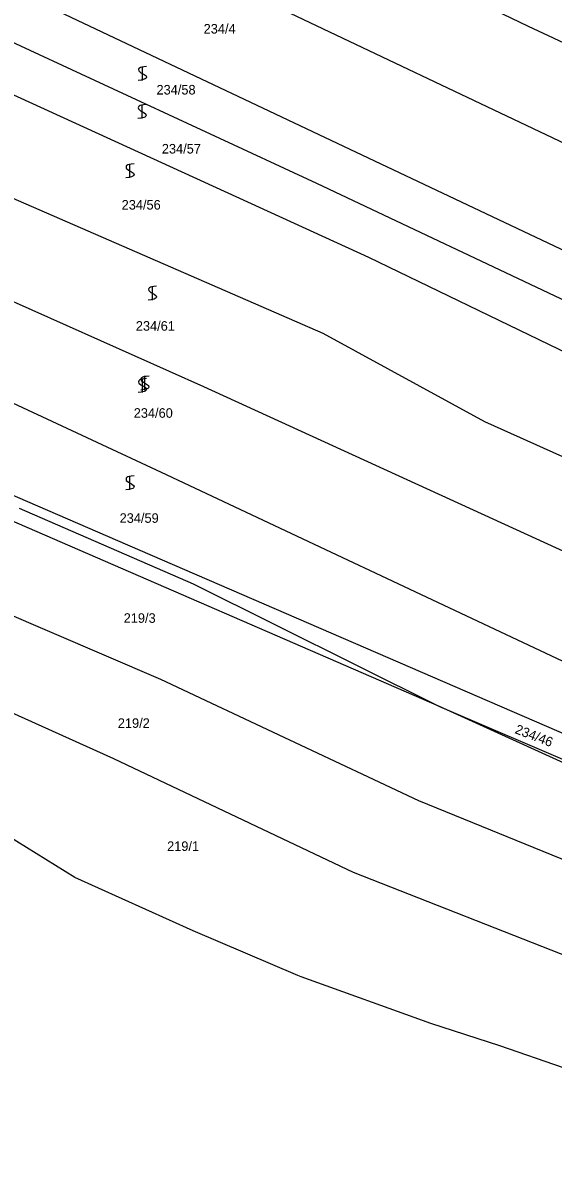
# Model space of a CAD drawing. Extents: x -580630 to -576196, y -1189024 to -1183567.
# Drawn here: x -579815.7 to -579721.3, y -1186836.5 to -1186633 of the extents above; entities that cross this region are included whole.
import ezdxf

# ---------------------------------------------------------------- set-up
doc = ezdxf.new("R2010")
doc.units = 0
for name, color, linetype in [('Vrstva 1', 7, 'Continuous'), ('Vrstva 13', 7, 'Continuous'), ('Vrstva 18', 7, 'Continuous'), ('Vrstva 25', 7, 'Continuous'), ('Vrstva 6', 7, 'Continuous')]:
    doc.layers.add(name, color=color, linetype=linetype)

msp = doc.modelspace()

# ---------------------------------------------------------------- linework, layer by layer
at = {"layer": 'Vrstva 1'}
for p, q in [((-579872.83, -1186693.02), (-579798.81, -1186725.05)), ((-579741.51, -1186754.58), (-579819.37, -1186720.79)), ((-579798.81, -1186725.05), (-579708.73, -1186764.05)), ((-579703.45, -1186771.94), (-579741.51, -1186754.58))]:
    msp.add_line(p, q, dxfattribs=at)
at = {"layer": 'Vrstva 13'}
for p, q in [((-579806.42, -1186785.01), (-579831.84, -1186769.24)), ((-579785.35, -1186794.47), (-579806.42, -1186785.01)), ((-579766.72, -1186802.4), (-579785.35, -1186794.47)), ((-579766.14, -1186802.65), (-579766.72, -1186802.4)), ((-579743.07, -1186810.97), (-579766.14, -1186802.65)), ((-579730.79, -1186814.91), (-579743.07, -1186810.97)), ((-579719.47, -1186818.85), (-579730.79, -1186814.91))]:
    msp.add_line(p, q, dxfattribs=at)
at = {"layer": 'Vrstva 25'}
for points in [[(-579793.63, -1186640.78), (-579794.14, -1186640.84), (-579794.49, -1186640.89), (-579794.73, -1186640.97), (-579794.91, -1186641.08), (-579795.03, -1186641.17), (-579795.08, -1186641.34), (-579795.03, -1186641.57), (-579794.64, -1186641.89), (-579794.08, -1186642.2), (-579793.73, -1186642.47), (-579793.66, -1186642.67), (-579793.73, -1186642.87), (-579793.89, -1186643), (-579794.08, -1186643.07), (-579794.61, -1186643.2), (-579795.13, -1186643.27)], [(-579794.38, -1186643.28), (-579794.38, -1186642.01), (-579794.38, -1186640.78)], [(-579793.69, -1186647.55), (-579794.2, -1186647.61), (-579794.55, -1186647.66), (-579794.79, -1186647.74), (-579794.97, -1186647.85), (-579795.09, -1186647.94), (-579795.14, -1186648.11), (-579795.09, -1186648.34), (-579794.7, -1186648.66), (-579794.14, -1186648.97), (-579793.79, -1186649.24), (-579793.72, -1186649.44), (-579793.79, -1186649.64), (-579793.95, -1186649.77), (-579794.14, -1186649.84), (-579794.67, -1186649.97), (-579795.19, -1186650.04)], [(-579794.44, -1186650.05), (-579794.44, -1186648.78), (-579794.44, -1186647.55)], [(-579795.85, -1186658.09), (-579796.36, -1186658.15), (-579796.71, -1186658.2), (-579796.95, -1186658.28), (-579797.13, -1186658.39), (-579797.25, -1186658.48), (-579797.3, -1186658.65), (-579797.25, -1186658.88), (-579796.86, -1186659.2), (-579796.3, -1186659.51), (-579795.95, -1186659.78), (-579795.88, -1186659.98), (-579795.95, -1186660.18), (-579796.11, -1186660.31), (-579796.3, -1186660.38), (-579796.83, -1186660.51), (-579797.35, -1186660.58)], [(-579796.6, -1186660.59), (-579796.6, -1186659.32), (-579796.6, -1186658.09)], [(-579791.86, -1186679.85), (-579792.37, -1186679.91), (-579792.72, -1186679.96), (-579792.96, -1186680.04), (-579793.14, -1186680.15), (-579793.26, -1186680.24), (-579793.31, -1186680.41), (-579793.26, -1186680.64), (-579792.87, -1186680.96), (-579792.31, -1186681.27), (-579791.96, -1186681.54), (-579791.89, -1186681.74), (-579791.96, -1186681.94), (-579792.12, -1186682.07), (-579792.31, -1186682.14), (-579792.84, -1186682.27), (-579793.36, -1186682.34)], [(-579792.61, -1186682.35), (-579792.61, -1186681.08), (-579792.61, -1186679.85)], [(-579793.63, -1186696.28), (-579794.14, -1186696.34), (-579794.49, -1186696.39), (-579794.73, -1186696.47), (-579794.91, -1186696.58), (-579795.03, -1186696.67), (-579795.08, -1186696.84), (-579795.03, -1186697.07), (-579794.64, -1186697.39), (-579794.08, -1186697.7), (-579793.73, -1186697.97), (-579793.66, -1186698.17), (-579793.73, -1186698.37), (-579793.89, -1186698.5), (-579794.08, -1186698.57), (-579794.61, -1186698.7), (-579795.13, -1186698.77)], [(-579793.19, -1186695.83), (-579793.7, -1186695.89), (-579794.05, -1186695.94), (-579794.29, -1186696.02), (-579794.47, -1186696.13), (-579794.59, -1186696.22), (-579794.64, -1186696.39), (-579794.59, -1186696.62), (-579794.2, -1186696.94), (-579793.64, -1186697.25), (-579793.29, -1186697.52), (-579793.22, -1186697.72), (-579793.29, -1186697.92), (-579793.45, -1186698.05), (-579793.64, -1186698.12), (-579794.17, -1186698.25), (-579794.69, -1186698.32)], [(-579794.38, -1186698.78), (-579794.38, -1186697.51), (-579794.38, -1186696.28)], [(-579793.94, -1186698.33), (-579793.94, -1186697.06), (-579793.94, -1186695.83)], [(-579795.85, -1186713.59), (-579796.36, -1186713.65), (-579796.71, -1186713.7), (-579796.95, -1186713.78), (-579797.13, -1186713.89), (-579797.25, -1186713.98), (-579797.3, -1186714.15), (-579797.25, -1186714.38), (-579796.86, -1186714.7), (-579796.3, -1186715.01), (-579795.95, -1186715.28), (-579795.88, -1186715.48), (-579795.95, -1186715.68), (-579796.11, -1186715.81), (-579796.3, -1186715.88), (-579796.83, -1186716.01), (-579797.35, -1186716.08)], [(-579796.6, -1186716.09), (-579796.6, -1186714.82), (-579796.6, -1186713.59)]]:
    msp.add_lwpolyline(points, dxfattribs=at)
at = {"layer": 'Vrstva 6'}
for p, q in [((-579867.69, -1186564.63), (-579725.79, -1186633.63)), ((-579908.22, -1186604.31), (-579754.14, -1186674.68)), ((-579815.73, -1186608.63), (-579681.55, -1186672.42)), ((-579833.22, -1186629.18), (-579763.39, -1186661.55)), ((-579812.61, -1186629.43), (-579691.07, -1186686.93)), ((-579725.79, -1186633.63), (-579676.83, -1186656.51)), ((-579836.83, -1186655.81), (-579762.27, -1186688.19)), ((-579763.39, -1186661.55), (-579688.78, -1186696.79)), ((-579885.96, -1186668.64), (-579791.04, -1186712.93)), ((-579845.7, -1186669.94), (-579783.5, -1186697.69)), ((-579754.14, -1186674.68), (-579697.56, -1186702.05)), ((-579762.27, -1186688.19), (-579733.54, -1186703.94)), ((-579783.5, -1186697.69), (-579714.42, -1186729.32)), ((-579733.54, -1186703.94), (-579695.89, -1186720.77)), ((-579791.04, -1186712.93), (-579719.7, -1186746.45)), ((-579816.31, -1186719.34), (-579785.35, -1186732.78)), ((-579836.86, -1186730.2), (-579791.14, -1186749.7)), ((-579869.71, -1186732.17), (-579799.51, -1186763.83)), ((-579785.35, -1186732.78), (-579741.51, -1186754.58)), ((-579791.14, -1186749.7), (-579745.3, -1186771.31)), ((-579741.51, -1186754.58), (-579702.72, -1186771.2)), ((-579799.51, -1186763.83), (-579756.91, -1186784.05)), ((-579745.3, -1186771.31), (-579621.05, -1186822)), ((-579756.91, -1186784.05), (-579623.26, -1186836.49))]:
    msp.add_line(p, q, dxfattribs=at)

# ---------------------------------------------------------------- texts
at = {"layer": 'Vrstva 18'}
for s, p in [('234/4', (-579783.494, -1186634.93)), ('234/58', (-579791.88, -1186645.77)), ('234/57', (-579790.93, -1186656.26)), ('234/56', (-579798.08, -1186666.23)), ('234/61', (-579795.555, -1186687.77)), ('234/60', (-579795.93, -1186703.25)), ('234/59', (-579798.44, -1186721.93)), ('219/3', (-579797.716, -1186739.71)), ('219/2', (-579798.762, -1186758.39)), ('219/1', (-579789.991, -1186780.27))]:
    msp.add_text(s, height=1.7, dxfattribs=at).set_placement(p)
msp.add_text('234/46', height=1.7, rotation=338.73265, dxfattribs=at).set_placement((-579728.251, -1186759.296))

doc.saveas('drawing.dxf')
